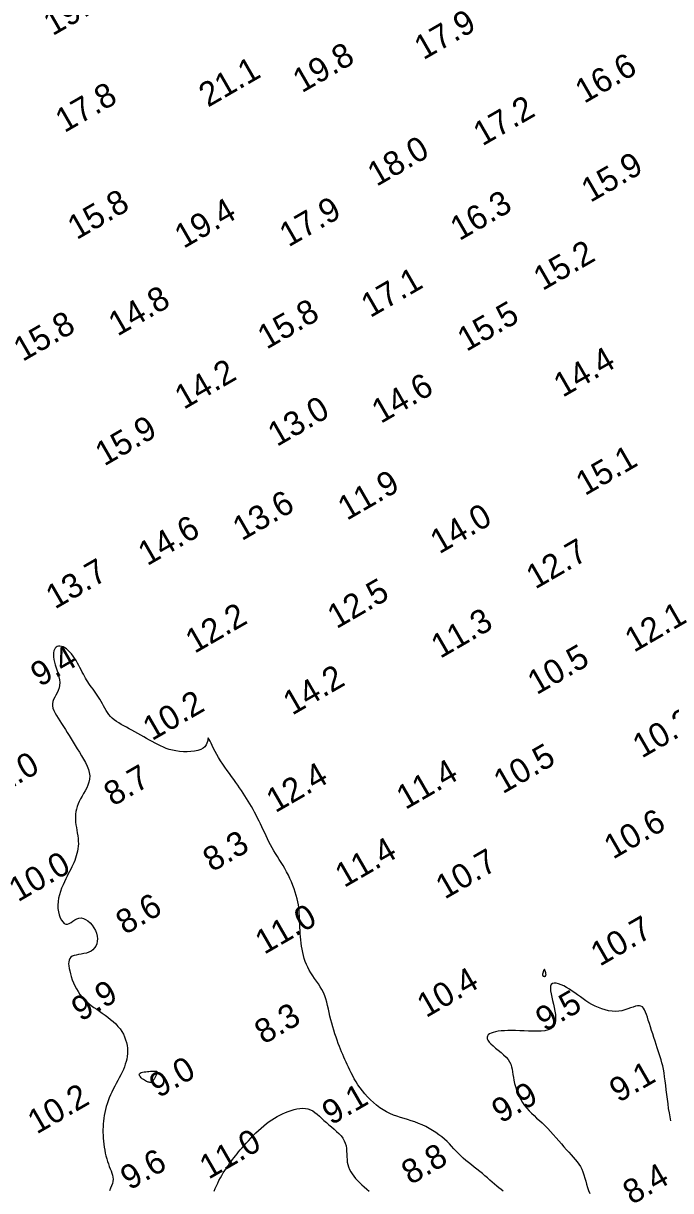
# Model space of a CAD drawing. Extents: x 3024098 to 3056816, y 418252 to 509144.
# Drawn here: x 3037223.5 to 3037357.5, y 419763.8 to 420005.3 of the extents above; entities that cross this region are included whole.
import ezdxf

# ---------------------------------------------------------------- set-up
doc = ezdxf.new("R2010")
doc.units = 0
doc.layers.add('V-CHAN-CONT-EL10', color=7, linetype='Continuous')
doc.layers.add('V-TOPO-SOUN-0911', color=7, linetype='Continuous')

msp = doc.modelspace()

# ---------------------------------------------------------------- linework, layer by layer
at = {"layer": 'V-CHAN-CONT-EL10'}
for points in [[(3037322.8, 419763.75), (3037322.38, 419764.06), (3037321.94, 419764.4), (3037321.5, 419764.77), (3037321.04, 419765.17), (3037320.57, 419765.59), (3037320.08, 419766.02), (3037319.58, 419766.47), (3037319.06, 419766.92), (3037318.52, 419767.38), (3037317.97, 419767.83), (3037317.4, 419768.28), (3037316.82, 419768.73), (3037316.24, 419769.19), (3037315.67, 419769.64), (3037315.11, 419770.11), (3037314.57, 419770.58), (3037314.05, 419771.05), (3037313.56, 419771.54), (3037313.08, 419772.03), (3037312.62, 419772.52), (3037312.16, 419773.02), (3037311.69, 419773.52), (3037311.2, 419774.01), (3037310.69, 419774.49), (3037310.13, 419774.96), (3037309.53, 419775.42), (3037308.89, 419775.87), (3037308.22, 419776.3), (3037307.52, 419776.7), (3037306.79, 419777.08), (3037306.06, 419777.44), (3037305.31, 419777.76), (3037304.55, 419778.05), (3037303.8, 419778.31), (3037303.05, 419778.55), (3037302.31, 419778.77), (3037301.57, 419778.99), (3037300.84, 419779.23), (3037300.11, 419779.49), (3037299.39, 419779.79), (3037298.68, 419780.14), (3037297.98, 419780.54), (3037297.29, 419781), (3037296.61, 419781.51), (3037295.96, 419782.05), (3037295.34, 419782.63), (3037294.75, 419783.23), (3037294.19, 419783.85), (3037293.68, 419784.48), (3037293.21, 419785.11), (3037292.77, 419785.75), (3037292.38, 419786.38), (3037292.01, 419787), (3037291.68, 419787.61), (3037291.37, 419788.22), (3037291.08, 419788.8), (3037290.81, 419789.36), (3037290.56, 419789.91), (3037290.31, 419790.44), (3037290.07, 419790.96), (3037289.84, 419791.47), (3037289.62, 419792), (3037289.39, 419792.54), (3037289.16, 419793.09), (3037288.93, 419793.68), (3037288.7, 419794.29), (3037288.46, 419794.94), (3037288.22, 419795.62), (3037287.99, 419796.31), (3037287.76, 419797.02), (3037287.54, 419797.74), (3037287.33, 419798.48), (3037287.14, 419799.21), (3037286.97, 419799.94), (3037286.81, 419800.67), (3037286.65, 419801.4), (3037286.49, 419802.11), (3037286.31, 419802.81), (3037286.11, 419803.49), (3037285.88, 419804.16), (3037285.61, 419804.8), (3037285.3, 419805.42), (3037284.95, 419806.02), (3037284.57, 419806.6), (3037284.18, 419807.18), (3037283.78, 419807.74), (3037283.39, 419808.31), (3037283.02, 419808.88), (3037282.68, 419809.46), (3037282.37, 419810.04), (3037282.1, 419810.64), (3037281.86, 419811.25), (3037281.65, 419811.87), (3037281.47, 419812.5), (3037281.32, 419813.13), (3037281.19, 419813.78), (3037281.08, 419814.42), (3037280.99, 419815.07), (3037280.91, 419815.72), (3037280.85, 419816.37), (3037280.81, 419817.02), (3037280.77, 419817.66), (3037280.74, 419818.29), (3037280.71, 419818.91), (3037280.69, 419819.51), (3037280.67, 419820.1), (3037280.65, 419820.67), (3037280.61, 419821.24), (3037280.57, 419821.81), (3037280.5, 419822.39), (3037280.42, 419822.98), (3037280.31, 419823.58), (3037280.17, 419824.22), (3037280, 419824.88), (3037279.79, 419825.56), (3037279.55, 419826.27), (3037279.29, 419826.98), (3037279, 419827.7), (3037278.69, 419828.41), (3037278.35, 419829.12), (3037278, 419829.8), (3037277.63, 419830.47), (3037277.25, 419831.12), (3037276.87, 419831.74), (3037276.48, 419832.36), (3037276.09, 419832.97), (3037275.71, 419833.57), (3037275.35, 419834.17), (3037274.99, 419834.77), (3037274.66, 419835.38), (3037274.34, 419835.99), (3037274.04, 419836.61), (3037273.74, 419837.22), (3037273.46, 419837.84), (3037273.17, 419838.46), (3037272.89, 419839.08), (3037272.6, 419839.69), (3037272.3, 419840.3), (3037271.99, 419840.91), (3037271.68, 419841.51), (3037271.36, 419842.11), (3037271.04, 419842.7), (3037270.71, 419843.28), (3037270.38, 419843.85), (3037270.04, 419844.42), (3037269.7, 419844.97), (3037269.35, 419845.52), (3037269, 419846.07), (3037268.64, 419846.61), (3037268.27, 419847.17), (3037267.88, 419847.73), (3037267.47, 419848.3), (3037267.05, 419848.9), (3037266.61, 419849.51), (3037266.15, 419850.14), (3037265.69, 419850.79), (3037265.23, 419851.44), (3037264.77, 419852.1), (3037264.33, 419852.76), (3037263.92, 419853.42), (3037263.53, 419854.07), (3037263.18, 419854.71), (3037262.86, 419855.33), (3037262.58, 419855.9), (3037262.35, 419856.41), (3037262.14, 419856.84), (3037261.98, 419857.17), (3037261.85, 419857.4), (3037261.77, 419857.5), (3037261.72, 419857.47), (3037261.69, 419857.32), (3037261.65, 419857.07), (3037261.59, 419856.76), (3037261.49, 419856.4), (3037261.32, 419856.04), (3037261.06, 419855.68), (3037260.7, 419855.36), (3037260.21, 419855.1), (3037259.61, 419854.91), (3037258.94, 419854.76), (3037258.19, 419854.68), (3037257.42, 419854.64), (3037256.62, 419854.65), (3037255.84, 419854.71), (3037255.08, 419854.81), (3037254.37, 419854.95), (3037253.71, 419855.13), (3037253.08, 419855.34), (3037252.48, 419855.57), (3037251.9, 419855.83), (3037251.33, 419856.12), (3037250.77, 419856.42), (3037250.19, 419856.73), (3037249.6, 419857.06), (3037249, 419857.39), (3037248.4, 419857.73), (3037247.78, 419858.07), (3037247.17, 419858.41), (3037246.57, 419858.74), (3037245.97, 419859.07), (3037245.39, 419859.39), (3037244.82, 419859.69), (3037244.27, 419859.99), (3037243.74, 419860.29), (3037243.24, 419860.59), (3037242.77, 419860.9), (3037242.32, 419861.22), (3037241.91, 419861.57), (3037241.54, 419861.93), (3037241.2, 419862.33), (3037240.9, 419862.75), (3037240.62, 419863.2), (3037240.35, 419863.65), (3037240.1, 419864.11), (3037239.86, 419864.58), (3037239.61, 419865.04), (3037239.35, 419865.49), (3037239.08, 419865.93), (3037238.8, 419866.35), (3037238.51, 419866.77), (3037238.21, 419867.17), (3037237.92, 419867.56), (3037237.63, 419867.96), (3037237.35, 419868.34), (3037237.08, 419868.73), (3037236.83, 419869.11), (3037236.59, 419869.5), (3037236.37, 419869.89), (3037236.14, 419870.29), (3037235.92, 419870.71), (3037235.69, 419871.13), (3037235.46, 419871.57), (3037235.21, 419872.03), (3037234.96, 419872.51), (3037234.68, 419872.99), (3037234.39, 419873.48), (3037234.09, 419873.96), (3037233.78, 419874.42), (3037233.45, 419874.86), (3037233.12, 419875.25), (3037232.78, 419875.6), (3037232.42, 419875.9), (3037232.07, 419876.13), (3037231.72, 419876.31), (3037231.38, 419876.43), (3037231.06, 419876.48), (3037230.76, 419876.48), (3037230.49, 419876.41), (3037230.26, 419876.28), (3037230.07, 419876.08), (3037229.92, 419875.82), (3037229.81, 419875.5), (3037229.75, 419875.13), (3037229.73, 419874.71), (3037229.75, 419874.24), (3037229.82, 419873.74), (3037229.94, 419873.19), (3037230.1, 419872.61), (3037230.28, 419872.01), (3037230.48, 419871.4), (3037230.67, 419870.77), (3037230.83, 419870.15), (3037230.95, 419869.53), (3037231.01, 419868.93), (3037230.99, 419868.36), (3037230.88, 419867.83), (3037230.7, 419867.32), (3037230.47, 419866.84), (3037230.22, 419866.37), (3037229.98, 419865.92), (3037229.76, 419865.47), (3037229.6, 419865.02), (3037229.51, 419864.57), (3037229.52, 419864.11), (3037229.62, 419863.64), (3037229.8, 419863.15), (3037230.05, 419862.65), (3037230.35, 419862.14), (3037230.68, 419861.6), (3037231.04, 419861.05), (3037231.42, 419860.47), (3037231.81, 419859.88), (3037232.19, 419859.26), (3037232.58, 419858.62), (3037232.97, 419857.97), (3037233.38, 419857.3), (3037233.79, 419856.62), (3037234.21, 419855.93), (3037234.65, 419855.23), (3037235.1, 419854.52), (3037235.54, 419853.81), (3037235.96, 419853.1), (3037236.35, 419852.39), (3037236.69, 419851.68), (3037236.96, 419850.99), (3037237.15, 419850.31), (3037237.23, 419849.64), (3037237.2, 419848.99), (3037237.07, 419848.37), (3037236.86, 419847.75), (3037236.6, 419847.16), (3037236.29, 419846.57), (3037235.97, 419846), (3037235.64, 419845.44), (3037235.33, 419844.9), (3037235.06, 419844.36), (3037234.83, 419843.83), (3037234.64, 419843.3), (3037234.49, 419842.78), (3037234.37, 419842.25), (3037234.3, 419841.72), (3037234.26, 419841.19), (3037234.26, 419840.65), (3037234.3, 419840.1), (3037234.37, 419839.54), (3037234.46, 419838.97), (3037234.56, 419838.4), (3037234.66, 419837.84), (3037234.75, 419837.27), (3037234.82, 419836.71), (3037234.87, 419836.16), (3037234.88, 419835.62), (3037234.85, 419835.09), (3037234.79, 419834.57), (3037234.7, 419834.06), (3037234.59, 419833.56), (3037234.45, 419833.08), (3037234.29, 419832.6), (3037234.12, 419832.14), (3037233.93, 419831.69), (3037233.73, 419831.25), (3037233.52, 419830.8), (3037233.29, 419830.35), (3037233.05, 419829.88), (3037232.8, 419829.39), (3037232.54, 419828.87), (3037232.26, 419828.32), (3037231.98, 419827.73), (3037231.7, 419827.1), (3037231.42, 419826.44), (3037231.17, 419825.76), (3037230.96, 419825.06), (3037230.78, 419824.35), (3037230.67, 419823.64), (3037230.62, 419822.92), (3037230.65, 419822.22), (3037230.74, 419821.53), (3037230.9, 419820.89), (3037231.11, 419820.31), (3037231.36, 419819.82), (3037231.65, 419819.42), (3037231.96, 419819.14), (3037232.29, 419819), (3037232.64, 419819), (3037232.99, 419819.13), (3037233.36, 419819.33), (3037233.74, 419819.58), (3037234.14, 419819.84), (3037234.55, 419820.06), (3037234.98, 419820.21), (3037235.44, 419820.26), (3037235.91, 419820.17), (3037236.39, 419819.96), (3037236.86, 419819.64), (3037237.32, 419819.23), (3037237.73, 419818.75), (3037238.1, 419818.22), (3037238.41, 419817.66), (3037238.64, 419817.09), (3037238.78, 419816.52), (3037238.83, 419815.96), (3037238.8, 419815.42), (3037238.69, 419814.92), (3037238.5, 419814.45), (3037238.24, 419814.04), (3037237.9, 419813.67), (3037237.5, 419813.38), (3037237.04, 419813.16), (3037236.53, 419812.99), (3037236, 419812.87), (3037235.46, 419812.77), (3037234.93, 419812.68), (3037234.44, 419812.59), (3037233.99, 419812.48), (3037233.61, 419812.32), (3037233.32, 419812.11), (3037233.1, 419811.85), (3037232.96, 419811.54), (3037232.88, 419811.18), (3037232.87, 419810.78), (3037232.9, 419810.33), (3037232.98, 419809.83), (3037233.1, 419809.29), (3037233.24, 419808.71), (3037233.42, 419808.11), (3037233.63, 419807.48), (3037233.88, 419806.85), (3037234.15, 419806.22), (3037234.46, 419805.6), (3037234.81, 419805.01), (3037235.19, 419804.45), (3037235.6, 419803.93), (3037236.05, 419803.45), (3037236.53, 419803), (3037237.03, 419802.57), (3037237.56, 419802.16), (3037238.11, 419801.76), (3037238.67, 419801.37), (3037239.25, 419800.97), (3037239.83, 419800.57), (3037240.42, 419800.15), (3037240.99, 419799.72), (3037241.56, 419799.27), (3037242.1, 419798.81), (3037242.61, 419798.33), (3037243.08, 419797.83), (3037243.5, 419797.31), (3037243.87, 419796.78), (3037244.19, 419796.22), (3037244.45, 419795.65), (3037244.67, 419795.07), (3037244.83, 419794.49), (3037244.95, 419793.9), (3037245.02, 419793.32), (3037245.05, 419792.74), (3037245.04, 419792.18), (3037244.98, 419791.62), (3037244.89, 419791.07), (3037244.77, 419790.53), (3037244.6, 419789.98), (3037244.41, 419789.43), (3037244.19, 419788.88), (3037243.93, 419788.33), (3037243.66, 419787.77), (3037243.36, 419787.19), (3037243.05, 419786.62), (3037242.73, 419786.03), (3037242.41, 419785.44), (3037242.1, 419784.85), (3037241.8, 419784.25), (3037241.52, 419783.65), (3037241.27, 419783.04), (3037241.04, 419782.44), (3037240.83, 419781.83), (3037240.65, 419781.23), (3037240.49, 419780.62), (3037240.36, 419780.02), (3037240.24, 419779.42), (3037240.15, 419778.82), (3037240.07, 419778.23), (3037240.02, 419777.64), (3037239.98, 419777.06), (3037239.96, 419776.47), (3037239.96, 419775.88), (3037239.98, 419775.29), (3037240.02, 419774.69), (3037240.08, 419774.08), (3037240.15, 419773.47), (3037240.24, 419772.85), (3037240.34, 419772.23), (3037240.46, 419771.62), (3037240.6, 419771.03), (3037240.75, 419770.45), (3037240.92, 419769.89), (3037241.1, 419769.36), (3037241.29, 419768.86), (3037241.48, 419768.38), (3037241.66, 419767.93), (3037241.82, 419767.49), (3037241.95, 419767.06), (3037242.04, 419766.63), (3037242.07, 419766.2), (3037242.03, 419765.76), (3037241.92, 419765.3), (3037241.75, 419764.82), (3037241.54, 419764.33), (3037241.3, 419763.83)], [(3037357.57, 419778.28), (3037357.4, 419779.1), (3037357.24, 419779.96), (3037357.09, 419780.85), (3037356.96, 419781.79), (3037356.83, 419782.74), (3037356.72, 419783.71), (3037356.6, 419784.67), (3037356.49, 419785.62), (3037356.38, 419786.54), (3037356.26, 419787.41), (3037356.14, 419788.22), (3037356, 419788.97), (3037355.85, 419789.66), (3037355.7, 419790.3), (3037355.53, 419790.92), (3037355.35, 419791.52), (3037355.15, 419792.12), (3037354.95, 419792.74), (3037354.73, 419793.38), (3037354.51, 419794.07), (3037354.27, 419794.78), (3037354.03, 419795.52), (3037353.79, 419796.26), (3037353.55, 419797), (3037353.32, 419797.73), (3037353.09, 419798.43), (3037352.88, 419799.1), (3037352.69, 419799.72), (3037352.5, 419800.28), (3037352.31, 419800.78), (3037352.11, 419801.22), (3037351.9, 419801.57), (3037351.65, 419801.84), (3037351.36, 419802.02), (3037351.03, 419802.1), (3037350.65, 419802.09), (3037350.21, 419801.99), (3037349.73, 419801.83), (3037349.21, 419801.63), (3037348.64, 419801.42), (3037348.04, 419801.22), (3037347.41, 419801.05), (3037346.75, 419800.95), (3037346.07, 419800.91), (3037345.37, 419800.95), (3037344.66, 419801.05), (3037343.95, 419801.22), (3037343.24, 419801.43), (3037342.54, 419801.7), (3037341.86, 419802.01), (3037341.2, 419802.35), (3037340.57, 419802.72), (3037339.97, 419803.11), (3037339.38, 419803.51), (3037338.81, 419803.92), (3037338.25, 419804.34), (3037337.69, 419804.75), (3037337.12, 419805.14), (3037336.55, 419805.52), (3037335.96, 419805.87), (3037335.38, 419806.19), (3037334.81, 419806.45), (3037334.28, 419806.64), (3037333.79, 419806.76), (3037333.37, 419806.78), (3037333.03, 419806.7), (3037332.79, 419806.5), (3037332.65, 419806.17), (3037332.61, 419805.72), (3037332.65, 419805.18), (3037332.75, 419804.56), (3037332.89, 419803.89), (3037333.06, 419803.17), (3037333.23, 419802.44), (3037333.4, 419801.71), (3037333.54, 419801), (3037333.64, 419800.31), (3037333.69, 419799.67), (3037333.68, 419799.07), (3037333.58, 419798.52), (3037333.39, 419798.04), (3037333.09, 419797.64), (3037332.67, 419797.31), (3037332.12, 419797.08), (3037331.45, 419796.92), (3037330.7, 419796.84), (3037329.87, 419796.8), (3037328.99, 419796.8), (3037328.09, 419796.83), (3037327.18, 419796.87), (3037326.28, 419796.91), (3037325.41, 419796.94), (3037324.58, 419796.95), (3037323.81, 419796.94), (3037323.07, 419796.92), (3037322.4, 419796.87), (3037321.77, 419796.8), (3037321.22, 419796.71), (3037320.73, 419796.59), (3037320.31, 419796.44), (3037319.97, 419796.27), (3037319.72, 419796.06), (3037319.55, 419795.82), (3037319.48, 419795.56), (3037319.51, 419795.26), (3037319.65, 419794.94), (3037319.91, 419794.59), (3037320.27, 419794.2), (3037320.73, 419793.79), (3037321.26, 419793.35), (3037321.81, 419792.9), (3037322.38, 419792.43), (3037322.93, 419791.95), (3037323.43, 419791.47), (3037323.85, 419790.97), (3037324.17, 419790.48), (3037324.41, 419789.98), (3037324.58, 419789.48), (3037324.7, 419788.96), (3037324.79, 419788.42), (3037324.86, 419787.86), (3037324.94, 419787.28), (3037325.04, 419786.67), (3037325.19, 419786.04), (3037325.37, 419785.37), (3037325.59, 419784.7), (3037325.85, 419784.02), (3037326.15, 419783.34), (3037326.49, 419782.68), (3037326.86, 419782.05), (3037327.27, 419781.45), (3037327.72, 419780.89), (3037328.19, 419780.36), (3037328.69, 419779.85), (3037329.22, 419779.36), (3037329.76, 419778.87), (3037330.32, 419778.37), (3037330.89, 419777.85), (3037331.47, 419777.29), (3037332.04, 419776.7), (3037332.62, 419776.09), (3037333.2, 419775.45), (3037333.77, 419774.8), (3037334.33, 419774.15), (3037334.88, 419773.51), (3037335.41, 419772.9), (3037335.93, 419772.32), (3037336.43, 419771.77), (3037336.9, 419771.26), (3037337.35, 419770.78), (3037337.76, 419770.3), (3037338.15, 419769.82), (3037338.51, 419769.34), (3037338.82, 419768.83), (3037339.1, 419768.29), (3037339.34, 419767.71), (3037339.54, 419767.1), (3037339.73, 419766.46), (3037339.91, 419765.81), (3037340.09, 419765.16), (3037340.28, 419764.5), (3037340.49, 419763.87), (3037340.74, 419763.25)], [(3037262.99, 419763.71), (3037263.23, 419764.27), (3037263.47, 419764.84), (3037263.72, 419765.39), (3037263.99, 419765.94), (3037264.28, 419766.48), (3037264.58, 419767), (3037264.89, 419767.52), (3037265.21, 419768.02), (3037265.53, 419768.5), (3037265.86, 419768.97), (3037266.18, 419769.43), (3037266.5, 419769.86), (3037266.81, 419770.28), (3037267.11, 419770.68), (3037267.42, 419771.08), (3037267.73, 419771.47), (3037268.06, 419771.88), (3037268.4, 419772.29), (3037268.78, 419772.72), (3037269.18, 419773.18), (3037269.61, 419773.67), (3037270.08, 419774.18), (3037270.58, 419774.71), (3037271.09, 419775.24), (3037271.62, 419775.78), (3037272.17, 419776.3), (3037272.71, 419776.8), (3037273.27, 419777.27), (3037273.81, 419777.71), (3037274.36, 419778.12), (3037274.91, 419778.49), (3037275.46, 419778.84), (3037276.01, 419779.16), (3037276.57, 419779.46), (3037277.14, 419779.73), (3037277.73, 419779.99), (3037278.32, 419780.23), (3037278.93, 419780.44), (3037279.53, 419780.63), (3037280.13, 419780.77), (3037280.73, 419780.86), (3037281.31, 419780.9), (3037281.87, 419780.87), (3037282.41, 419780.77), (3037282.92, 419780.59), (3037283.4, 419780.33), (3037283.87, 419780.02), (3037284.33, 419779.66), (3037284.79, 419779.26), (3037285.25, 419778.83), (3037285.73, 419778.38), (3037286.23, 419777.93), (3037286.75, 419777.48), (3037287.29, 419777.03), (3037287.82, 419776.57), (3037288.34, 419776.11), (3037288.82, 419775.64), (3037289.26, 419775.17), (3037289.64, 419774.67), (3037289.94, 419774.16), (3037290.15, 419773.64), (3037290.29, 419773.09), (3037290.37, 419772.54), (3037290.42, 419771.98), (3037290.44, 419771.42), (3037290.46, 419770.86), (3037290.5, 419770.31), (3037290.56, 419769.77), (3037290.68, 419769.24), (3037290.83, 419768.74), (3037291.04, 419768.24), (3037291.29, 419767.76), (3037291.58, 419767.29), (3037291.91, 419766.83), (3037292.28, 419766.38), (3037292.69, 419765.93), (3037293.13, 419765.49), (3037293.59, 419765.05), (3037294.08, 419764.61), (3037294.57, 419764.17), (3037295.06, 419763.71)]]:
    msp.add_lwpolyline(points, dxfattribs=at)
for points in [[(3037330.97, 419808.43), (3037330.97, 419808.4), (3037330.98, 419808.37), (3037331, 419808.34), (3037331.02, 419808.32), (3037331.04, 419808.29), (3037331.06, 419808.27), (3037331.09, 419808.25), (3037331.13, 419808.23), (3037331.16, 419808.22), (3037331.2, 419808.2), (3037331.24, 419808.19), (3037331.28, 419808.18), (3037331.33, 419808.17), (3037331.37, 419808.17), (3037331.42, 419808.18), (3037331.47, 419808.19), (3037331.51, 419808.21), (3037331.56, 419808.24), (3037331.6, 419808.27), (3037331.63, 419808.31), (3037331.66, 419808.36), (3037331.68, 419808.42), (3037331.69, 419808.49), (3037331.7, 419808.57), (3037331.69, 419808.66), (3037331.68, 419808.76), (3037331.66, 419808.85), (3037331.63, 419808.95), (3037331.6, 419809.05), (3037331.57, 419809.15), (3037331.54, 419809.24), (3037331.51, 419809.33), (3037331.48, 419809.4), (3037331.45, 419809.47), (3037331.42, 419809.52), (3037331.39, 419809.56), (3037331.36, 419809.58), (3037331.33, 419809.58), (3037331.29, 419809.55), (3037331.26, 419809.51), (3037331.23, 419809.45), (3037331.2, 419809.37), (3037331.17, 419809.28), (3037331.14, 419809.18), (3037331.11, 419809.08), (3037331.08, 419808.99), (3037331.06, 419808.9), (3037331.04, 419808.82), (3037331.02, 419808.75), (3037331, 419808.68), (3037330.99, 419808.63), (3037330.98, 419808.58), (3037330.97, 419808.54), (3037330.96, 419808.5), (3037330.96, 419808.46)], [(3037247.69, 419788.16), (3037247.9, 419788.25), (3037248.17, 419788.33), (3037248.48, 419788.39), (3037248.82, 419788.44), (3037249.16, 419788.48), (3037249.5, 419788.51), (3037249.83, 419788.53), (3037250.11, 419788.55), (3037250.37, 419788.57), (3037250.59, 419788.59), (3037250.77, 419788.59), (3037250.92, 419788.57), (3037251.04, 419788.54), (3037251.12, 419788.49), (3037251.17, 419788.41), (3037251.19, 419788.31), (3037251.18, 419788.18), (3037251.14, 419788.04), (3037251.09, 419787.89), (3037251.02, 419787.73), (3037250.95, 419787.58), (3037250.87, 419787.43), (3037250.79, 419787.29), (3037250.72, 419787.17), (3037250.65, 419787.06), (3037250.6, 419786.97), (3037250.54, 419786.89), (3037250.49, 419786.81), (3037250.45, 419786.75), (3037250.4, 419786.68), (3037250.37, 419786.62), (3037250.33, 419786.56), (3037250.3, 419786.49), (3037250.27, 419786.43), (3037250.23, 419786.38), (3037250.18, 419786.33), (3037250.11, 419786.29), (3037250.04, 419786.26), (3037249.94, 419786.23), (3037249.82, 419786.23), (3037249.68, 419786.24), (3037249.53, 419786.26), (3037249.36, 419786.3), (3037249.17, 419786.36), (3037248.97, 419786.45), (3037248.77, 419786.55), (3037248.55, 419786.67), (3037248.33, 419786.83), (3037248.11, 419786.99), (3037247.9, 419787.17), (3037247.73, 419787.36), (3037247.6, 419787.55), (3037247.52, 419787.73), (3037247.5, 419787.89), (3037247.56, 419788.04)]]:
    msp.add_lwpolyline(points, close=True, dxfattribs=at)

# ---------------------------------------------------------------- texts
at = {"layer": 'V-TOPO-SOUN-0911'}
for s, p in [('19.9 ', (3037229.54, 420002.63)), ('17.9 ', (3037306.31, 419997.64)), ('19.8 ', (3037281.15, 419990.82)), ('16.6 ', (3037339.61, 419988.63)), ('21.1 ', (3037261.71, 419987.85)), ('17.8 ', (3037232, 419982.58)), ('17.2 ', (3037318.52, 419979.83)), ('18.0 ', (3037296.62, 419971.46)), ('15.9 ', (3037340.89, 419968.15)), ('15.8 ', (3037234.53, 419960.44)), ('16.3 ', (3037313.76, 419960.24)), ('19.4 ', (3037256.67, 419958.63)), ('17.9 ', (3037278.39, 419958.93)), ('15.2 ', (3037330.98, 419949.91)), ('17.1 ', (3037295.3, 419944.31)), ('14.8 ', (3037242.99, 419940.49)), ('15.8 ', (3037273.86, 419937.77)), ('15.5 ', (3037315.23, 419937.31)), ('15.8 ', (3037223.34, 419935.24)), ('14.4 ', (3037335.15, 419927.83)), ('14.2 ', (3037256.71, 419925.33)), ('14.6 ', (3037297.49, 419922.42)), ('13.0 ', (3037275.98, 419917.65)), ('15.9 ', (3037240.24, 419913.62)), ('15.1 ', (3037339.76, 419907.5)), ('11.9 ', (3037290.47, 419902.37)), ('13.6 ', (3037268.71, 419898.17)), ('14.0 ', (3037309.61, 419895.44)), ('14.6 ', (3037249.13, 419892.99)), ('12.7 ', (3037329.48, 419888.16)), ('13.7 ', (3037230.03, 419884.03)), ('12.5 ', (3037288.32, 419879.96)), ('12.2 ', (3037258.94, 419874.87)), ('11.3 ', (3037309.79, 419873.82)), ('12.1 ', (3037349.9, 419875.09)), ('9.4', (3037226.88, 419867.96)), ('10.5 ', (3037329.76, 419866.31)), ('14.2 ', (3037279.15, 419862.08)), ('10.2 ', (3037250.11, 419856.8)), ('10.2 ', (3037351.52, 419853.19)), ('10.5 ', (3037322.74, 419845.81)), ('11.0 ', (3037215.91, 419844.1)), ('8.7', (3037242.04, 419843.25)), ('12.4 ', (3037275.67, 419841.9)), ('11.4 ', (3037302.6, 419842.56)), ('10.6 ', (3037345.58, 419832.29)), ('8.3', (3037262.55, 419829.67)), ('11.4 ', (3037289.91, 419826.42)), ('10.7 ', (3037310.74, 419824.02)), ('10.0 ', (3037222.37, 419823.46)), ('8.6', (3037244.53, 419816.68)), ('11.0 ', (3037273.36, 419812.6)), ('10.7 ', (3037342.83, 419810.14)), ('10.4 ', (3037306.87, 419799.51)), ('9.9', (3037235.35, 419798.73)), ('9.5', (3037331.43, 419796.67)), ('8.3', (3037273.24, 419794.01)), ('9.0', (3037251.47, 419782.92)), ('9.1', (3037346.71, 419781.95)), ('10.2 ', (3037226.26, 419775.43)), ('9.1', (3037287.23, 419777.29)), ('9.9', (3037322.35, 419777.67)), ('11.0 ', (3037261.84, 419766.08)), ('9.6', (3037245.48, 419763.83)), ('8.8', (3037303.65, 419764.94)), ('8.4', (3037349.49, 419760.84))]:
    msp.add_text(s, height=5, rotation=30, dxfattribs=at).set_placement(p)

doc.saveas('drawing.dxf')
